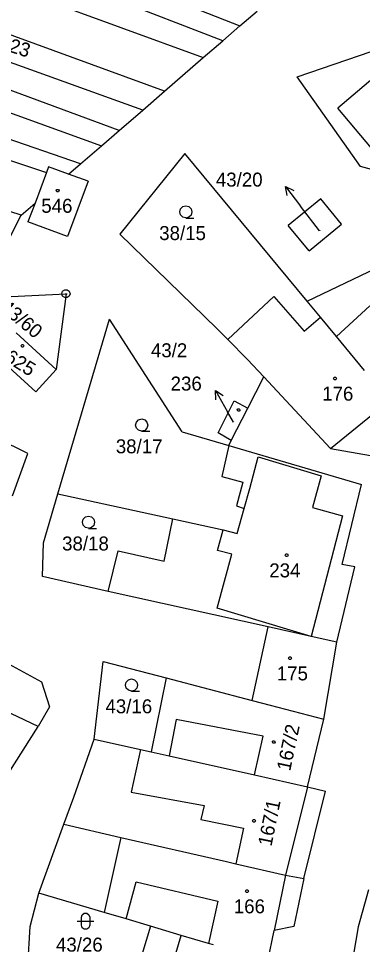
# Model space of a CAD drawing. Extents: x -580630 to -576196, y -1189024 to -1183567.
# Drawn here: x -578663.7 to -578621.9, y -1185574.2 to -1185461.5 of the extents above; entities that cross this region are included whole.
import ezdxf

# ---------------------------------------------------------------- set-up
doc = ezdxf.new("R2010")
doc.units = 0
for name, color, linetype in [('Vrstva 1', 7, 'Continuous'), ('Vrstva 16', 7, 'Continuous'), ('Vrstva 18', 7, 'Continuous'), ('Vrstva 19', 7, 'Continuous'), ('Vrstva 24', 7, 'Continuous'), ('Vrstva 25', 7, 'Continuous'), ('Vrstva 4', 7, 'Continuous')]:
    doc.layers.add(name, color=color, linetype=linetype)

msp = doc.modelspace()

# ---------------------------------------------------------------- linework, layer by layer
at = {"layer": 'Vrstva 1'}
for p, q in [((-578675.68, -1185447.02), (-578636.77, -1185462.38)), ((-578638.87, -1185464.2), (-578677.25, -1185449.29)), ((-578679.33, -1185452.3), (-578641.23, -1185466.23)), ((-578645.95, -1185470.31), (-578682.53, -1185456.94)), ((-578648.61, -1185472.61), (-578684.44, -1185459.71)), ((-578636.77, -1185462.38), (-578634.68, -1185460.57)), ((-578651.48, -1185475.09), (-578686.21, -1185462.28)), ((-578638.87, -1185464.2), (-578636.77, -1185462.38)), ((-578629.8, -1185468.57), (-578613.93, -1185463.11)), ((-578641.23, -1185466.23), (-578638.87, -1185464.2)), ((-578687.81, -1185464.59), (-578653.64, -1185476.96)), ((-578645.95, -1185470.31), (-578641.23, -1185466.23)), ((-578656.18, -1185479.15), (-578689.88, -1185467.59)), ((-578622.08, -1185479.5), (-578629.8, -1185468.57)), ((-578691.44, -1185469.85), (-578660.32, -1185480.2)), ((-578648.61, -1185472.61), (-578645.95, -1185470.31)), ((-578651.48, -1185475.09), (-578648.61, -1185472.61)), ((-578663.41, -1185485.4), (-578695.14, -1185475.21)), ((-578653.64, -1185476.96), (-578651.48, -1185475.09)), ((-578656.18, -1185479.15), (-578653.64, -1185476.96)), ((-578643.46, -1185477.9), (-578651.39, -1185487.71)), ((-578628.58, -1185495.87), (-578643.46, -1185477.9)), ((-578660.32, -1185480.2), (-578661.71, -1185483.93)), ((-578660.07, -1185479.53), (-578660.32, -1185480.2)), ((-578657.64, -1185480.4), (-578660.07, -1185479.53)), ((-578657.64, -1185480.4), (-578656.18, -1185479.15)), ((-578617.94, -1185480.62), (-578622.08, -1185479.5)), ((-578655.26, -1185481.26), (-578657.77, -1185488)), ((-578655.26, -1185481.26), (-578657.64, -1185480.4)), ((-578626.94, -1185483.42), (-578630.88, -1185486.66)), ((-578624.4, -1185486.51), (-578626.94, -1185483.42)), ((-578663.41, -1185485.4), (-578661.71, -1185483.93)), ((-578661.71, -1185483.93), (-578662.58, -1185486.23)), ((-578664.91, -1185488.39), (-578663.41, -1185485.4)), ((-578657.77, -1185488), (-578662.58, -1185486.23)), ((-578628.34, -1185489.75), (-578630.88, -1185486.66)), ((-578628.34, -1185489.75), (-578624.4, -1185486.51)), ((-578639.58, -1185499.22), (-578651.39, -1185487.71)), ((-578628.58, -1185495.87), (-578618.26, -1185490.95)), ((-578667.02, -1185495.44), (-578657.94, -1185494.98)), ((-578657.94, -1185494.98), (-578659.15, -1185504.21)), ((-578638.25, -1185500.55), (-578632.64, -1185495.33)), ((-578632.64, -1185495.33), (-578628.94, -1185499.55)), ((-578626.97, -1185497.81), (-578628.58, -1185495.87)), ((-578658.93, -1185519.33), (-578652.64, -1185498.08)), ((-578643.81, -1185511.77), (-578652.64, -1185498.08)), ((-578628.94, -1185499.55), (-578626.97, -1185497.81)), ((-578625.01, -1185500.18), (-578626.97, -1185497.81)), ((-578638.25, -1185500.55), (-578639.58, -1185499.22)), ((-578659.15, -1185504.21), (-578664, -1185499.74)), ((-578621.59, -1185504.31), (-578625.01, -1185500.18)), ((-578635.83, -1185502.98), (-578638.25, -1185500.55)), ((-578661.61, -1185506.92), (-578666.5, -1185502.48)), ((-578633.86, -1185505.09), (-578635.83, -1185502.98)), ((-578659.15, -1185504.21), (-578661.61, -1185506.92)), ((-578635.81, -1185508.92), (-578633.86, -1185505.09)), ((-578625.76, -1185513.8), (-578633.86, -1185505.09)), ((-578639.41, -1185511.91), (-578637.48, -1185508.01)), ((-578637.48, -1185508.01), (-578635.81, -1185508.92)), ((-578637.82, -1185512.86), (-578635.81, -1185508.92)), ((-578662.57, -1185514.41), (-578672.34, -1185509.62)), ((-578625.76, -1185513.8), (-578620.56, -1185509.59)), ((-578643.81, -1185511.77), (-578638.12, -1185513.45)), ((-578637.82, -1185512.86), (-578639.41, -1185511.91)), ((-578638.12, -1185513.45), (-578637.82, -1185512.86)), ((-578638.12, -1185513.45), (-578638.99, -1185517.21)), ((-578638.12, -1185513.45), (-578621.98, -1185518.21)), ((-578625.76, -1185513.8), (-578619.27, -1185514.94)), ((-578664.45, -1185519.56), (-578662.57, -1185514.41)), ((-578638.99, -1185517.21), (-578636.43, -1185517.9)), ((-578636.43, -1185517.9), (-578637.19, -1185520.81)), ((-578624.32, -1185527.95), (-578621.98, -1185518.21)), ((-578660.7, -1185525.31), (-578658.93, -1185519.33)), ((-578658.93, -1185519.33), (-578644.92, -1185522.39)), ((-578637.19, -1185520.81), (-578636.24, -1185521.13)), ((-578637.09, -1185524.18), (-578636.24, -1185521.13)), ((-578645.98, -1185527.53), (-578644.92, -1185522.39)), ((-578644.92, -1185522.39), (-578638.83, -1185523.72)), ((-578638.83, -1185523.72), (-578637.09, -1185524.18)), ((-578660.82, -1185529.4), (-578660.7, -1185525.31)), ((-578652.8, -1185531.23), (-578651.58, -1185526.28)), ((-578651.58, -1185526.28), (-578645.98, -1185527.53)), ((-578624.99, -1185537.38), (-578622.79, -1185528.23)), ((-578622.79, -1185528.23), (-578624.32, -1185527.95)), ((-578652.8, -1185531.23), (-578660.82, -1185529.4)), ((-578633.35, -1185535.53), (-578652.8, -1185531.23)), ((-578635.28, -1185544.48), (-578633.35, -1185535.53)), ((-578628.11, -1185536.69), (-578633.35, -1185535.53)), ((-578669.46, -1185537.6), (-578660.94, -1185542.21)), ((-578624.99, -1185537.38), (-578628.11, -1185536.69)), ((-578626.57, -1185546.75), (-578624.99, -1185537.38)), ((-578654.53, -1185549.21), (-578653.4, -1185539.76)), ((-578653.4, -1185539.76), (-578645.75, -1185541.75)), ((-578660.94, -1185542.21), (-578659.97, -1185545.27)), ((-578645.75, -1185541.75), (-578647.57, -1185550.76)), ((-578645.75, -1185541.75), (-578635.28, -1185544.48)), ((-578661.34, -1185547.66), (-578667.55, -1185544.69)), ((-578659.97, -1185545.27), (-578661.34, -1185547.66)), ((-578635.28, -1185544.48), (-578633.08, -1185545.05)), ((-578633.08, -1185545.05), (-578626.57, -1185546.75)), ((-578665, -1185553.42), (-578661.34, -1185547.66)), ((-578628.54, -1185554.99), (-578626.57, -1185546.75)), ((-578656.98, -1185556.24), (-578654.53, -1185549.21)), ((-578654.53, -1185549.21), (-578648.88, -1185550.47)), ((-578648.88, -1185550.47), (-578647.57, -1185550.76)), ((-578647.57, -1185550.76), (-578645.39, -1185551.24)), ((-578645.39, -1185551.24), (-578634.98, -1185553.56)), ((-578634.98, -1185553.56), (-578628.54, -1185554.99)), ((-578629, -1185566.17), (-578626.35, -1185555.52)), ((-578628.54, -1185554.99), (-578626.35, -1185555.52)), ((-578658.22, -1185559.55), (-578656.98, -1185556.24)), ((-578661.24, -1185567.93), (-578658.22, -1185559.55)), ((-578658.22, -1185559.55), (-578651.25, -1185561.15)), ((-578651.25, -1185561.15), (-578638.4, -1185564.11)), ((-578638.4, -1185564.11), (-578637.26, -1185564.37)), ((-578637.26, -1185564.37), (-578631.21, -1185565.76)), ((-578631.21, -1185565.76), (-578629, -1185566.17)), ((-578629, -1185566.17), (-578630.21, -1185571.99)), ((-578662.3, -1185571.99), (-578661.24, -1185567.93)), ((-578653.28, -1185570.29), (-578661.24, -1185567.93)), ((-578621.12, -1185567.55), (-578622.37, -1185572.03)), ((-578650.61, -1185571.08), (-578653.28, -1185570.29)), ((-578647.67, -1185571.95), (-578650.61, -1185571.08)), ((-578662.71, -1185579.03), (-578662.3, -1185571.99)), ((-578647.67, -1185571.95), (-578649.16, -1185576.93)), ((-578643.91, -1185573.08), (-578647.67, -1185571.95)), ((-578633.39, -1185576.21), (-578632.62, -1185572.51)), ((-578630.21, -1185571.99), (-578632.62, -1185572.51)), ((-578622.37, -1185572.03), (-578623.38, -1185577.88)), ((-578640.61, -1185574.06), (-578643.91, -1185573.08)), ((-578640, -1185574.24), (-578640.61, -1185574.06))]:
    msp.add_line(p, q, dxfattribs=at)
at = {"layer": 'Vrstva 16'}
for p, q in [((-578631.215, -1185481.929), (-578629.39, -1185484.31)), ((-578627.08, -1185487.33), (-578629.39, -1185484.31)), ((-578639.742, -1185506.756), (-578638.27, -1185509.37)), ((-578637.57, -1185510.61), (-578638.27, -1185509.37))]:
    msp.add_line(p, q, dxfattribs=at)
for points in [[(-578631.004, -1185483.027), (-578631.215, -1185481.929), (-578630.21, -1185482.419)], [(-578639.687, -1185507.873), (-578639.742, -1185506.756), (-578638.816, -1185507.382)]]:
    msp.add_lwpolyline(points, dxfattribs=at)
at = {"layer": 'Vrstva 24'}
msp.add_line((-578658.06, -1185494.98), (-578657.82, -1185494.98), dxfattribs=at)
msp.add_lwpolyline([(-578657.79, -1185494.5), (-578657.54, -1185494.68), (-578657.44, -1185494.97), (-578657.54, -1185495.26), (-578657.79, -1185495.44), (-578658.1, -1185495.44), (-578658.35, -1185495.26), (-578658.45, -1185494.97), (-578658.35, -1185494.68), (-578658.1, -1185494.5)], close=True, dxfattribs=at)
at = {"layer": 'Vrstva 25'}
for points in [[(-578658.86, -1185482.27), (-578658.77, -1185482.42), (-578658.86, -1185482.57), (-578659.04, -1185482.57), (-578659.13, -1185482.42), (-578659.04, -1185482.27)], [(-578663.15, -1185501.17), (-578663.06, -1185501.32), (-578663.15, -1185501.47), (-578663.33, -1185501.47), (-578663.42, -1185501.32), (-578663.33, -1185501.17)], [(-578625.1, -1185505.14), (-578625.01, -1185505.29), (-578625.1, -1185505.44), (-578625.28, -1185505.44), (-578625.37, -1185505.29), (-578625.28, -1185505.14)], [(-578636.85, -1185508.97), (-578636.76, -1185509.12), (-578636.85, -1185509.27), (-578637.03, -1185509.27), (-578637.12, -1185509.12), (-578637.03, -1185508.97)], [(-578630.99, -1185526.65), (-578630.9, -1185526.8), (-578630.99, -1185526.95), (-578631.17, -1185526.95), (-578631.26, -1185526.8), (-578631.17, -1185526.65)], [(-578630.58, -1185539.19), (-578630.49, -1185539.34), (-578630.58, -1185539.49), (-578630.76, -1185539.49), (-578630.85, -1185539.34), (-578630.76, -1185539.19)], [(-578632.56, -1185549.4), (-578632.47, -1185549.55), (-578632.56, -1185549.7), (-578632.74, -1185549.7), (-578632.83, -1185549.55), (-578632.74, -1185549.4)], [(-578634.96, -1185558.99), (-578634.87, -1185559.14), (-578634.96, -1185559.29), (-578635.14, -1185559.29), (-578635.23, -1185559.14), (-578635.14, -1185558.99)], [(-578635.82, -1185567.55), (-578635.73, -1185567.7), (-578635.82, -1185567.85), (-578636, -1185567.85), (-578636.09, -1185567.7), (-578636, -1185567.55)], [(-578656.07, -1185570.86), (-578655.97, -1185570.57), (-578655.72, -1185570.39), (-578655.41, -1185570.39), (-578655.16, -1185570.57), (-578655.06, -1185570.86), (-578655.06, -1185571.86), (-578655.16, -1185572.15), (-578655.41, -1185572.33), (-578655.72, -1185572.33), (-578655.97, -1185572.15), (-578656.07, -1185571.86)]]:
    msp.add_lwpolyline(points, close=True, dxfattribs=at)
for points in [[(-578643.35, -1185485.74), (-578643.73, -1185485.64), (-578644, -1185485.37), (-578644.1, -1185485), (-578644, -1185484.63), (-578643.73, -1185484.36), (-578643.36, -1185484.26), (-578642.99, -1185484.36), (-578642.72, -1185484.63), (-578642.62, -1185485.01), (-578642.72, -1185485.39), (-578642.99, -1185485.66), (-578643.37, -1185485.76), (-578642.37, -1185485.76)], [(-578648.72, -1185511.7), (-578649.1, -1185511.6), (-578649.37, -1185511.33), (-578649.47, -1185510.96), (-578649.37, -1185510.59), (-578649.1, -1185510.32), (-578648.73, -1185510.22), (-578648.36, -1185510.32), (-578648.09, -1185510.59), (-578647.99, -1185510.97), (-578648.09, -1185511.35), (-578648.36, -1185511.62), (-578648.74, -1185511.72), (-578647.74, -1185511.72)], [(-578655.2, -1185523.53), (-578655.58, -1185523.43), (-578655.85, -1185523.16), (-578655.95, -1185522.79), (-578655.85, -1185522.42), (-578655.58, -1185522.15), (-578655.21, -1185522.05), (-578654.84, -1185522.15), (-578654.57, -1185522.42), (-578654.47, -1185522.8), (-578654.57, -1185523.18), (-578654.84, -1185523.45), (-578655.22, -1185523.55), (-578654.22, -1185523.55)], [(-578649.97, -1185543.35), (-578650.35, -1185543.25), (-578650.62, -1185542.98), (-578650.72, -1185542.61), (-578650.62, -1185542.24), (-578650.35, -1185541.97), (-578649.98, -1185541.87), (-578649.61, -1185541.97), (-578649.34, -1185542.24), (-578649.24, -1185542.62), (-578649.34, -1185543), (-578649.61, -1185543.27), (-578649.99, -1185543.37), (-578648.99, -1185543.37)], [(-578656.57, -1185571.36), (-578655.3, -1185571.36), (-578654.57, -1185571.36)]]:
    msp.add_lwpolyline(points, dxfattribs=at)
at = {"layer": 'Vrstva 4'}
for p, q in [((-578613.93, -1185463.11), (-578624.87, -1185472.4)), ((-578617.94, -1185480.62), (-578624.87, -1185472.4)), ((-578625.01, -1185500.18), (-578620.97, -1185496.46)), ((-578635.56, -1185518.7), (-578634.56, -1185514.82)), ((-578634.56, -1185514.82), (-578626.9, -1185517.14)), ((-578626.9, -1185517.14), (-578627.95, -1185521)), ((-578636.24, -1185521.13), (-578635.56, -1185518.7)), ((-578627.95, -1185521), (-578624.29, -1185522.03)), ((-578624.29, -1185522.03), (-578628.11, -1185536.69)), ((-578639.5, -1185526.23), (-578638.83, -1185523.72)), ((-578637.77, -1185526.69), (-578639.5, -1185526.23)), ((-578639.54, -1185533.26), (-578637.77, -1185526.69)), ((-578628.11, -1185536.69), (-578639.54, -1185533.26)), ((-578644.54, -1185546.79), (-578645.39, -1185551.24)), ((-578633.93, -1185548.82), (-578644.54, -1185546.79)), ((-578634.98, -1185553.56), (-578633.93, -1185548.82)), ((-578648.88, -1185550.47), (-578650.03, -1185555.66)), ((-578650.03, -1185555.66), (-578641.12, -1185557.29)), ((-578628.54, -1185554.99), (-578631.21, -1185565.76)), ((-578641.12, -1185557.29), (-578641.54, -1185558.98)), ((-578641.54, -1185558.98), (-578636.35, -1185560.04)), ((-578636.35, -1185560.04), (-578637.26, -1185564.37)), ((-578651.25, -1185561.15), (-578653.28, -1185570.29)), ((-578631.21, -1185565.76), (-578632.62, -1185572.51)), ((-578650.61, -1185571.08), (-578649.42, -1185566.58)), ((-578649.42, -1185566.58), (-578639.47, -1185568.91)), ((-578639.47, -1185568.91), (-578640.61, -1185574.06)), ((-578645.42, -1185578.05), (-578643.91, -1185573.08))]:
    msp.add_line(p, q, dxfattribs=at)

# ---------------------------------------------------------------- texts
at = {"layer": 'Vrstva 16'}
for s, p in [('43/20', (-578639.699, -1185481.93)), ('236', (-578645.208, -1185506.76))]:
    msp.add_text(s, height=1.7, dxfattribs=at).set_placement(p)
at = {"layer": 'Vrstva 18'}
for s, rotation, p in [('1623', 342.28499, (-578667.43, -1185464.703)), ('43/60', 320.11152, (-578666.082, -1185496.875))]:
    msp.add_text(s, height=1.7, rotation=rotation, dxfattribs=at).set_placement(p)
for s, height, p in [('38/15', 1.7, (-578646.596, -1185488.44)), ('43/20', 0.1, (-578627.293, -1185487.33)), ('43/2', 1.7, (-578647.605, -1185502.71)), ('38/17', 1.7, (-578651.879, -1185514.4)), ('38/18', 1.7, (-578658.419, -1185526.23)), ('43/16', 1.7, (-578653.142, -1185546.05)), ('43/26', 1.7, (-578659.164, -1185575.06))]:
    msp.add_text(s, height=height, dxfattribs=at).set_placement(p)
at = {"layer": 'Vrstva 19'}
for s, height, p in [('546', 1.7, (-578660.951, -1185485.12)), ('176', 1.7, (-578626.756, -1185507.99)), ('236', 0.1, (-578637.694, -1185510.61)), ('234', 1.7, (-578633.195, -1185529.5)), ('175', 1.7, (-578632.283, -1185542.04)), ('166', 1.7, (-578637.516, -1185570.4))]:
    msp.add_text(s, height=height, dxfattribs=at).set_placement(p)
for s, rotation, p in [('625', 328.01834, (-578665.55, -1185503.091)), ('167/2', 78.03685, (-578630.656, -1185553.161)), ('167/1', 78.55251, (-578632.935, -1185562.323))]:
    msp.add_text(s, height=1.7, rotation=rotation, dxfattribs=at).set_placement(p)

doc.saveas('drawing.dxf')
